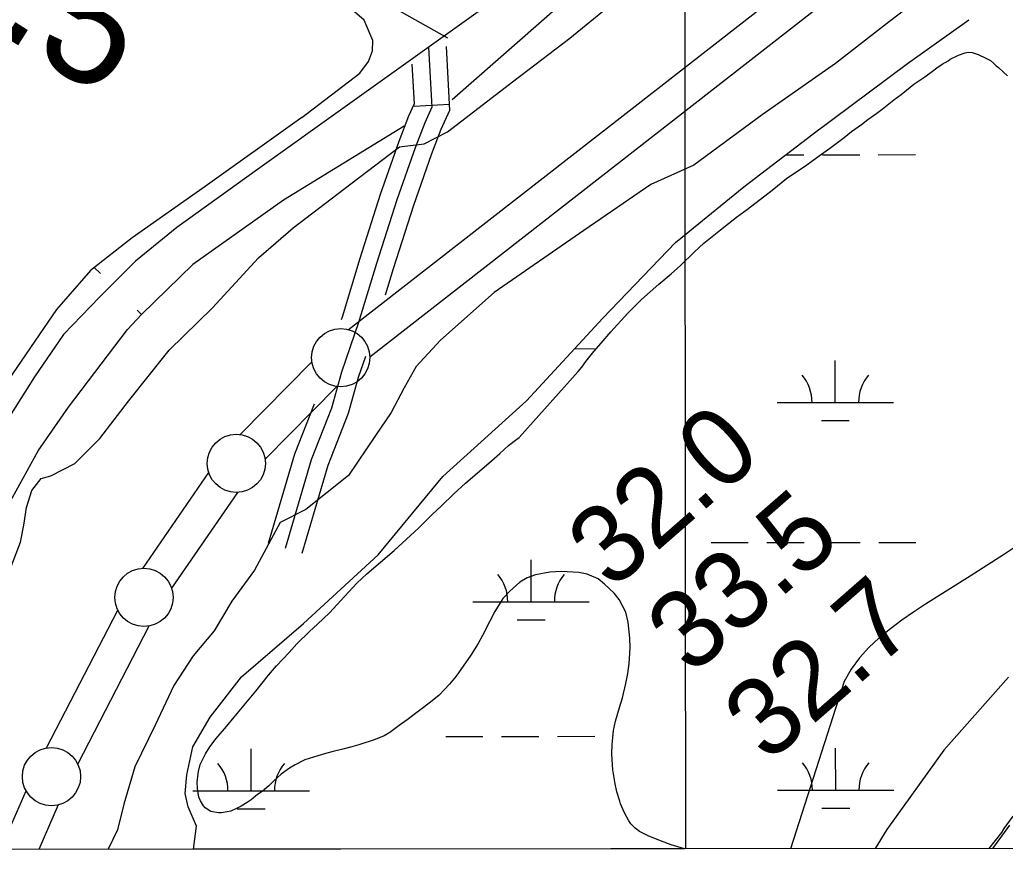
# Model space of a CAD drawing. Extents: x 3297753 to 3335611, y 652252 to 677623.
# Drawn here: x 3311817 to 3312663, y 657631 to 658353 of the extents above; entities that cross this region are included whole.
import ezdxf

# ---------------------------------------------------------------- set-up
doc = ezdxf.new("R2010")
doc.units = 0
for name, color, linetype in [('V-GRID-FRAM', 7, 'Continuous'), ('V-GRID-MAJR', 7, 'Continuous'), ('V-LEVE-TOET', 7, 'Continuous'), ('V-RIVR-RANG', 7, 'Continuous'), ('V-ROAD-CNTR', 7, 'Continuous'), ('V-SITE-VEGE', 7, 'Continuous'), ('V-SURV-IDEN', 7, 'Continuous'), ('V-SURV-LINE', 7, 'Continuous'), ('V-TOPO-MAJR', 7, 'Continuous'), ('V-TOPO-MINR', 7, 'Continuous'), ('V-TOPO-SHOR', 7, 'Continuous'), ('V-WETL-SWMP', 7, 'Continuous')]:
    doc.layers.add(name, color=color, linetype=linetype)

msp = doc.modelspace()

# ---------------------------------------------------------------- linework, layer by layer
at = {"layer": 'V-GRID-FRAM'}
msp.add_lwpolyline([(3301859.64, 675814.9), (3333399.09, 675847.01), (3333425.54, 657662.73), (3301870.22, 657630.6), (3301859.64, 675814.9)], dxfattribs=at)
at = {"layer": 'V-GRID-MAJR'}
msp.add_spline([(3312388.66, 657641.31), (3312386.02, 660668.95), (3312380.73, 666730.37), (3312375.44, 672791.81), (3312372.79, 675825.6)], degree=3, dxfattribs=at)
at = {"layer": 'V-LEVE-TOET'}
for points in [[(3312164, 658246.27), (3312183.91, 658256.64), (3312240.88, 658300.2), (3312289.06, 658336.85), (3312337.53, 658376.64), (3312391.92, 658415.04), (3312452.93, 658454.03), (3312523.64, 658495.66), (3312584.89, 658523.31), (3312607.94, 658537.48)], [(3312718.03, 658443.62), (3312655.01, 658406.13), (3312596.07, 658376.2), (3312563.57, 658351.36), (3312517.34, 658315.17), (3312454.13, 658271.02), (3312395.59, 658227.8), (3312358.54, 658211.44), (3312301.06, 658171.77), (3312224.05, 658118.61), (3312177.95, 658077.72), (3312157.12, 658055.19), (3312146.72, 658036.89), (3312135.62, 658015.83), (3312122.14, 657995.86), (3312098.92, 657961.53), (3312062.25, 657932.54)], [(3311806.94, 657877.66), (3311817.47, 657904.57), (3311820.16, 657919.12), (3311822.45, 657934.05), (3311827.1, 657948.66), (3311835, 657959.07), (3311843.53, 657961.28), (3311863.94, 657972.06), (3311885.59, 657993.44), (3311910.05, 658025.47), (3311945.11, 658069.15), (3311982.34, 658105.47), (3312021.72, 658148.51), (3312051.46, 658174.04), (3312101.17, 658211.91), (3312142.85, 658243.67), (3312164, 658246.27)], [(3312062.25, 657932.54), (3312040.36, 657921.3), (3312018.44, 657880.49), (3311998.91, 657853.7), (3311983.64, 657828.21), (3311965.51, 657806.94), (3311949.07, 657781.42), (3311932.88, 657747.29), (3311915.58, 657711.57), (3311905.98, 657679.6), (3311900.77, 657657.54), (3311892.67, 657640.87), (3311892.62, 657640.81)]]:
    msp.add_lwpolyline(points, dxfattribs=at)
at = {"layer": 'V-ROAD-CNTR'}
msp.add_line((3312185.4, 658279.88), (3312155.44, 658278.31), dxfattribs=at)
for points in [[(3310089.73, 659646.91), (3310102.22, 659636.8), (3310392.97, 659398.3), (3310463.01, 659344.67), (3310528.12, 659297.09), (3310598.05, 659247.83), (3310662.53, 659209.15), (3311502.6, 658719.25), (3312183.94, 658337.21)], [(3313556.24, 659368.74), (3313244.29, 659132.53), (3312600.88, 658638.33), (3312100.26, 658280.79), (3312020.81, 658224.23), (3311951.58, 658174.54), (3311916.05, 658145.55), (3311885.33, 658114.75), (3311854.42, 658082.57), (3311829.26, 658046.25), (3311801.19, 658001.35), (3311775.86, 657953.19), (3311642.72, 657643.54)], [(3312167.8, 658329.03), (3312170.49, 658277.71), (3312164.52, 658264.28), (3312156.24, 658242.92), (3312140.49, 658198.11), (3312123.12, 658143.53), (3312107.73, 658092.88), (3312093.02, 658050.23), (3312084.47, 658019.52), (3312066.97, 657975.02), (3312044.56, 657898.95)], [(3312182.78, 658329.81), (3312185.66, 658274.9), (3312178.38, 658258.52), (3312170.31, 658237.72), (3312154.72, 658193.35), (3312137.45, 658139.07), (3312130.58, 658116.5)], [(3312153.54, 658314.59), (3312155.32, 658280.52), (3312150.67, 658270.05), (3312142.16, 658248.12), (3312126.27, 658202.88), (3312108.8, 658147.99), (3312093.45, 658097.51), (3312092.62, 658095.09)], [(3312113.53, 658063.69), (3312107.35, 658045.77), (3312098.71, 658014.75), (3312081.17, 657970.14), (3312058.94, 657894.71)], [(3312069.62, 658022.76), (3312052.76, 657979.89), (3312030.17, 657903.19)]]:
    msp.add_lwpolyline(points, dxfattribs=at)
at = {"layer": 'V-SITE-VEGE'}
for p, q in [((3312613.9, 658317.58), (3312615.82, 658318.94)), ((3312615.82, 658318.94), (3312622.92, 658322.43)), ((3312622.92, 658322.43), (3312628.43, 658324.23)), ((3312628.43, 658324.23), (3312631.36, 658324.98)), ((3312631.36, 658324.98), (3312634.64, 658324.75)), ((3312634.64, 658324.75), (3312639.6, 658322.93)), ((3312639.6, 658322.93), (3312646.24, 658319.86)), ((3312646.24, 658319.86), (3312650.24, 658317.69)), ((3312650.24, 658317.69), (3312652.92, 658315.48)), ((3312600.42, 658308.66), (3312604.26, 658311.4)), ((3312604.26, 658311.4), (3312608.75, 658314.48)), ((3312608.75, 658314.48), (3312613.9, 658317.58)), ((3312652.92, 658315.48), (3312655.29, 658313.26)), ((3312655.29, 658313.26), (3312657.29, 658311.68)), ((3312657.29, 658311.68), (3312661.34, 658307.87)), ((3312584.39, 658297.37), (3312594.01, 658303.88)), ((3312594.01, 658303.88), (3312600.42, 658308.66)), ((3312661.34, 658307.87), (3312665.03, 658304.71)), ((3312573.52, 658288.54), (3312584.39, 658297.37)), ((3312557.2, 658275.93), (3312567.43, 658284.1)), ((3312567.43, 658284.1), (3312573.52, 658288.54)), ((3312552.72, 658272.52), (3312557.2, 658275.93)), ((3312539.58, 658262.96), (3312545.03, 658267.05)), ((3312545.03, 658267.05), (3312552.72, 658272.52)), ((3312530.93, 658256.8), (3312539.58, 658262.96)), ((3312513.33, 658243.18), (3312524.54, 658251.7)), ((3312524.54, 658251.7), (3312530.93, 658256.8)), ((3312501.15, 658234.63), (3312513.33, 658243.18)), ((3312492.5, 658228.15), (3312501.15, 658234.63)), ((3312475.17, 658216.49), (3312492.5, 658228.15)), ((3312462.7, 658206.62), (3312475.17, 658216.49)), ((3312441.58, 658190.27), (3312462.7, 658206.62)), ((3312418.54, 658172.56), (3312432.29, 658183.45)), ((3312432.29, 658183.45), (3312441.58, 658190.27)), ((3312404.16, 658160.99), (3312418.54, 658172.56)), ((3312395.88, 658153.21), (3312404.16, 658160.99)), ((3312384.11, 658141.73), (3312395.88, 658153.21)), ((3312376.14, 658134.61), (3312384.11, 658141.73)), ((3312365.6, 658125.78), (3312376.14, 658134.61)), ((3312350.61, 658112.56), (3312365.6, 658125.78)), ((3312338.84, 658101.08), (3312347.75, 658109.86)), ((3312347.75, 658109.86), (3312350.61, 658112.56)), ((3312324.27, 658084.92), (3312338.84, 658101.08)), ((3312316.05, 658075.18), (3312324.27, 658084.92)), ((3312309.71, 658068.11), (3312316.05, 658075.18)), ((3312302.77, 658059.39), (3312309.71, 658068.11)), ((3312299.31, 658054.71), (3312302.77, 658059.39)), ((3312245.47, 657994.15), (3312296.15, 658051.01)), ((3312296.15, 658051.01), (3312299.31, 658054.71)), ((3312236.51, 657987.33), (3312243.55, 657992.79)), ((3312243.55, 657992.79), (3312245.47, 657994.15)), ((3312221.85, 657974.13), (3312228.86, 657980.56)), ((3312228.86, 657980.56), (3312236.51, 657987.33)), ((3312199.5, 657955.12), (3312221.85, 657974.13)), ((3312189.62, 657945.98), (3312199.5, 657955.12)), ((3312178.81, 657935.51), (3312189.62, 657945.98)), ((3312170.85, 657928.07), (3312178.81, 657935.51)), ((3312159.08, 657916.58), (3312170.85, 657928.07)), ((3312138.38, 657897.3), (3312159.08, 657916.58)), ((3312114.75, 657877.27), (3312138.38, 657897.3)), ((3312271.86, 657878.72), (3312259.49, 657876.38)), ((3312281.67, 657879.34), (3312271.86, 657878.72)), ((3312296.75, 657878.48), (3312281.67, 657879.34)), ((3312304, 657877.07), (3312296.75, 657878.48)), ((3312096.01, 657858.04), (3312106.16, 657869.15)), ((3312106.16, 657869.15), (3312114.75, 657877.27)), ((3312246.26, 657870.09), (3312237.65, 657862.3)), ((3312252.37, 657873.87), (3312246.26, 657870.09)), ((3312259.49, 657876.38), (3312252.37, 657873.87)), ((3312313.29, 657873.09), (3312304, 657877.07)), ((3312318.99, 657868.35), (3312313.29, 657873.09)), ((3312237.65, 657862.3), (3312231.61, 657856.23)), ((3312327.08, 657860.73), (3312318.99, 657868.35)), ((3312331.5, 657855.3), (3312327.08, 657860.73)), ((3312082.69, 657843.89), (3312096.01, 657858.04)), ((3312231.61, 657856.23), (3312224.75, 657844.89)), ((3312337.07, 657844.34), (3312331.5, 657855.3)), ((3312072.51, 657834.09), (3312082.69, 657843.89)), ((3312224.75, 657844.89), (3312220.42, 657836.57)), ((3312339.29, 657835.89), (3312337.07, 657844.34)), ((3312220.42, 657836.57), (3312214.24, 657824.27)), ((3312340.68, 657822.18), (3312339.29, 657835.89)), ((3312054.68, 657817.18), (3312065.5, 657827.66)), ((3312065.5, 657827.66), (3312072.51, 657834.09)), ((3312214.24, 657824.27), (3312210.51, 657817.61)), ((3312340.94, 657813.68), (3312340.68, 657822.18)), ((3312048.03, 657809.78), (3312054.68, 657817.18)), ((3312210.51, 657817.61), (3312203.94, 657807.59)), ((3312340.03, 657800.23), (3312340.94, 657813.68)), ((3312037.24, 657798.32), (3312048.03, 657809.78)), ((3312203.94, 657807.59), (3312191.39, 657789.54)), ((3312030.28, 657790.26), (3312037.24, 657798.32)), ((3312338.98, 657791.68), (3312340.03, 657800.23)), ((3312019.56, 657776.51), (3312030.28, 657790.26)), ((3312191.39, 657789.54), (3312185.7, 657782.49)), ((3312337.27, 657783.12), (3312338.98, 657791.68)), ((3312000.91, 657754.34), (3312019.56, 657776.51)), ((3312185.7, 657782.49), (3312176.82, 657773.06)), ((3312334.37, 657770.92), (3312337.27, 657783.12)), ((3312176.82, 657773.06), (3312169.46, 657767.27)), ((3312331.67, 657762.65), (3312334.37, 657770.92)), ((3312169.46, 657767.27), (3312149.3, 657751.93)), ((3312328.42, 657750.77), (3312331.67, 657762.65)), ((3311994.28, 657746.28), (3312000.91, 657754.34)), ((3312149.3, 657751.93), (3312142.57, 657747.14)), ((3312326.7, 657742.86), (3312328.42, 657750.77)), ((3311985.43, 657735.87), (3311994.28, 657746.28)), ((3312142.57, 657747.14), (3312134.57, 657741.01)), ((3312325.42, 657730.71), (3312326.7, 657742.86)), ((3311980.07, 657728.83), (3311985.43, 657735.87)), ((3312121.98, 657735.07), (3312108.04, 657730.39)), ((3312129.74, 657738.24), (3312121.98, 657735.07)), ((3312134.57, 657741.01), (3312129.74, 657738.24)), ((3311976.32, 657722.83), (3311980.07, 657728.83)), ((3312094.07, 657726.69), (3312085.94, 657724.81)), ((3312101.86, 657728.89), (3312094.07, 657726.69)), ((3312108.04, 657730.39), (3312101.86, 657728.89)), ((3312325.02, 657722.51), (3312325.42, 657730.71)), ((3311971.69, 657713.52), (3311976.32, 657722.83)), ((3312061.6, 657717.53), (3312053.22, 657713.35)), ((3312072.63, 657721.14), (3312061.6, 657717.53)), ((3312080.42, 657723.34), (3312072.63, 657721.14)), ((3312085.94, 657724.81), (3312080.42, 657723.34)), ((3312326.08, 657709.12), (3312325.02, 657722.51)), ((3311970.23, 657707.58), (3311971.69, 657713.52)), ((3312048.39, 657710.59), (3312041.34, 657705.46)), ((3312053.22, 657713.35), (3312048.39, 657710.59)), ((3312328.07, 657697.06), (3312326.08, 657709.12)), ((3311969.19, 657698.71), (3311970.23, 657707.58)), ((3312041.34, 657705.46), (3312034.65, 657699.37)), ((3311969.36, 657693.15), (3311969.19, 657698.71)), ((3311970.56, 657685.66), (3311969.36, 657693.15)), ((3312030.51, 657695.32), (3312024.77, 657690.56)), ((3312034.65, 657699.37), (3312030.51, 657695.32)), ((3312329.59, 657690.23), (3312328.07, 657697.06)), ((3311971.97, 657682.43), (3311970.56, 657685.66)), ((3312015.49, 657683.41), (3312011.96, 657681.01)), ((3312020.92, 657687.82), (3312015.49, 657683.41)), ((3312024.77, 657690.56), (3312020.92, 657687.82)), ((3312332.12, 657682.12), (3312329.59, 657690.23)), ((3311974.39, 657678.24), (3311971.97, 657682.43)), ((3311976.08, 657676.33), (3311974.39, 657678.24)), ((3311980.76, 657673.2), (3311976.08, 657676.33)), ((3312002.94, 657675.82), (3311998.1, 657673.71)), ((3312006.81, 657677.91), (3312002.94, 657675.82)), ((3312011.96, 657681.01), (3312006.81, 657677.91)), ((3312332.52, 657679.84), (3312332.12, 657682.12)), ((3312336.03, 657672.09), (3312332.52, 657679.84)), ((3311987.34, 657672.08), (3311980.76, 657673.2)), ((3311989.96, 657672.16), (3311987.34, 657672.08)), ((3311994.85, 657672.96), (3311989.96, 657672.16)), ((3311998.1, 657673.71), (3311994.85, 657672.96)), ((3312339.83, 657665.33), (3312336.03, 657672.09)), ((3312669.41, 657669.35), (3312661.88, 657658.65)), ((3312341.55, 657662.76), (3312339.83, 657665.33)), ((3312345.26, 657658.95), (3312341.55, 657662.76)), ((3312348.95, 657656.11), (3312345.26, 657658.95)), ((3312661.88, 657658.65), (3312659.68, 657655.31)), ((3312356.93, 657652.09), (3312348.95, 657656.11)), ((3312367.86, 657647.84), (3312356.93, 657652.09)), ((3312659.68, 657655.31), (3312648.97, 657641.58)), ((3312376.14, 657644.81), (3312367.86, 657647.84)), ((3312387.48, 657641.31), (3312376.14, 657644.81)), ((3312648.97, 657641.58), (3312387.48, 657641.31))]:
    msp.add_line(p, q, dxfattribs=at)
at = {"layer": 'V-SURV-LINE'}
for points in [[(3312098.94, 658086.92), (3312556.4, 658443.41)], [(3312574.83, 658419.74), (3312117.37, 658063.25)], [(3312006.07, 657996.78), (3312067.68, 658059.13)], [(3312089.02, 658038.05), (3312027.42, 657975.7)], [(3311922.36, 657881.97), (3311979.02, 657964.11)], [(3312003.71, 657947.08), (3311947.05, 657864.94)], [(3311839.82, 657727.9), (3311900.87, 657846.14)], [(3311927.52, 657832.37), (3311866.47, 657714.13)], [(3311800.28, 657640.71), (3311822.23, 657690.95)], [(3311849.73, 657678.95), (3311833.03, 657640.75)]]:
    msp.add_lwpolyline(points, dxfattribs=at)
for centre in [(3312092.38, 658062.79), (3312002.71, 657972.03), (3311923.36, 657857.01), (3311843.98, 657703.26)]:
    msp.add_circle(centre, 25, dxfattribs=at)
at = {"layer": 'V-TOPO-MAJR'}
msp.add_lwpolyline([(3312665.68, 657788.66), (3312610.25, 657725.83), (3312561.43, 657657.74), (3312551.34, 657641.48)], dxfattribs=at)
at = {"layer": 'V-TOPO-MINR'}
for points in [[(3313324.43, 658394.35), (3313323.41, 658393.05), (3313320.01, 658389.35), (3313316.41, 658385.82), (3313291.91, 658363.61), (3313289.01, 658361.04), (3313286.06, 658358.54), (3313283.03, 658356.11), (3313279.97, 658353.74), (3312748.45, 657954.48), (3312720.18, 657933.81), (3312691.58, 657913.63), (3312662.46, 657894.2), (3312633, 657875.25), (3312594.39, 657851.11), (3312584.14, 657844.41), (3312574.08, 657837.43), (3312564.31, 657830.04), (3312554.75, 657822.38), (3312545.9, 657814.06), (3312537.79, 657805.14), (3312530.8, 657795.32), (3312524.55, 657784.91), (3312478.46, 657641.4)], [(3312666.62, 657661.69), (3312652.08, 657641.58)]]:
    msp.add_lwpolyline(points, dxfattribs=at)
at = {"layer": 'V-TOPO-SHOR'}
for p, q in [((3311886.01, 658134.9), (3311880.71, 658140.18)), ((3311921.35, 658099.7), (3311917.58, 658103.45))]:
    msp.add_line(p, q, dxfattribs=at)
for points in [[(3312119.88, 658334.8), (3312112.56, 658352.32), (3312086.21, 658375.3), (3311938.48, 658468.6), (3311768.38, 658565.76), (3311614.02, 658653.58), (3311488, 658727.91)], [(3312395.89, 658453.7), (3312299.55, 658382.12), (3312188.16, 658284.05)], [(3312058.82, 658268.78), (3312108.63, 658306.82), (3312116.32, 658316.95), (3312119.55, 658325.92), (3312119.88, 658334.8)], [(3312058.82, 658268.78), (3311976.07, 658209.69), (3311913.24, 658165.53), (3311877.48, 658137.66), (3311848.3, 658103.95), (3311799.12, 658032.66)], [(3312146.95, 658261.3), (3312043.2, 658197.8), (3311965.23, 658142.63), (3311921.35, 658099.7)], [(3311738.76, 657780.33), (3311762.07, 657833.49), (3311801.19, 657925.61), (3311832.67, 657982.79), (3311858.72, 658020.18), (3311909.17, 658086.98), (3311921.35, 658099.7)]]:
    msp.add_lwpolyline(points, dxfattribs=at)
at = {"layer": 'V-WETL-SWMP'}
for p, q in [((3312579.16, 658315.21), (3312631.6, 658352.74)), ((3312498.07, 658254.79), (3312579.16, 658315.21)), ((3312438.53, 658209.34), (3312498.07, 658254.79)), ((3312474.54, 658236.83), (3312489.99, 658236.85)), ((3312505.99, 658236.86), (3312537.99, 658236.9)), ((3312553.99, 658236.91), (3312585.99, 658236.95)), ((3312379.8, 658161.71), (3312438.53, 658209.34)), ((3312317.55, 658096.73), (3312379.8, 658161.71)), ((3312251.8, 658025.78), (3312317.55, 658096.73)), ((3312293.22, 658070.47), (3312310.16, 658070.49)), ((3312517.05, 658024.27), (3312517.01, 658060.27)), ((3312180, 657960.89), (3312251.8, 658025.78)), ((3312467.05, 658024.22), (3312567.05, 658024.32)), ((3312505.06, 658008.83), (3312529.06, 658008.85)), ((3312124.42, 657893.55), (3312180, 657960.89)), ((3312410.32, 657904.09), (3312442.32, 657904.13)), ((3312458.32, 657904.14), (3312490.32, 657904.18)), ((3312506.32, 657904.19), (3312538.32, 657904.22)), ((3312554.32, 657904.24), (3312586.32, 657904.27)), ((3312060.51, 657834.76), (3312124.42, 657893.55)), ((3312255.79, 657853.2), (3312255.75, 657889.2)), ((3312205.79, 657853.14), (3312305.78, 657853.25)), ((3312243.8, 657837.75), (3312267.8, 657837.78)), ((3312007.23, 657788.76), (3312060.51, 657834.76)), ((3311980.38, 657754.2), (3312007.23, 657788.76)), ((3311965.37, 657728.8), (3311980.38, 657754.2)), ((3312182.49, 657737.69), (3312214.49, 657737.72)), ((3312230.49, 657737.74), (3312262.49, 657737.77)), ((3312278.49, 657737.79), (3312310.49, 657737.82)), ((3311960.22, 657704.8), (3311965.37, 657728.8)), ((3312015.48, 657691.09), (3312015.44, 657727.09)), ((3312517.38, 657691.6), (3312517.34, 657727.6)), ((3311958.87, 657688.62), (3311960.22, 657704.8)), ((3312467.38, 657691.55), (3312567.38, 657691.65)), ((3311961.42, 657677.32), (3311958.87, 657688.62)), ((3311965.48, 657691.04), (3312065.48, 657691.14)), ((3311968.52, 657660.65), (3311961.42, 657677.32)), ((3312003.49, 657675.65), (3312027.49, 657675.67)), ((3312505.39, 657676.16), (3312529.39, 657676.18)), ((3311965.89, 657640.88), (3311968.52, 657660.65)), ((3312688.02, 657641.62), (3311965.89, 657640.88))]:
    msp.add_line(p, q, dxfattribs=at)
for centre, start, end in [((3312461.8, 658024.69), 359.28647, 40.83013), ((3312572.29, 658024.8), 139.28648, 180.83014), ((3312200.54, 657853.61), 359.28647, 40.83013), ((3312311.03, 657853.73), 139.28648, 180.83014), ((3311960.24, 657691.51), 359.28647, 40.83013), ((3312070.72, 657691.62), 139.28648, 180.83014), ((3312462.14, 657692.02), 359.28647, 40.83013), ((3312572.62, 657692.13), 139.28648, 180.83014)]:
    msp.add_arc(centre, 35.25, start, end, dxfattribs=at)

# ---------------------------------------------------------------- texts
at = {"layer": 'V-RIVR-RANG'}
for s, p in [('32.0', (3312325.06, 657862.33)), ('33.5', (3312393.23, 657789.1)), ('32.7', (3312459.22, 657713.96))]:
    msp.add_text(s, height=67, rotation=41.14833, dxfattribs=at).set_placement(p)
at = {"layer": 'V-SURV-IDEN'}
msp.add_text('4426+65.5', height=100, rotation=327.59703, dxfattribs=at).set_placement((3311351.64, 658625.1))

doc.saveas('drawing.dxf')
